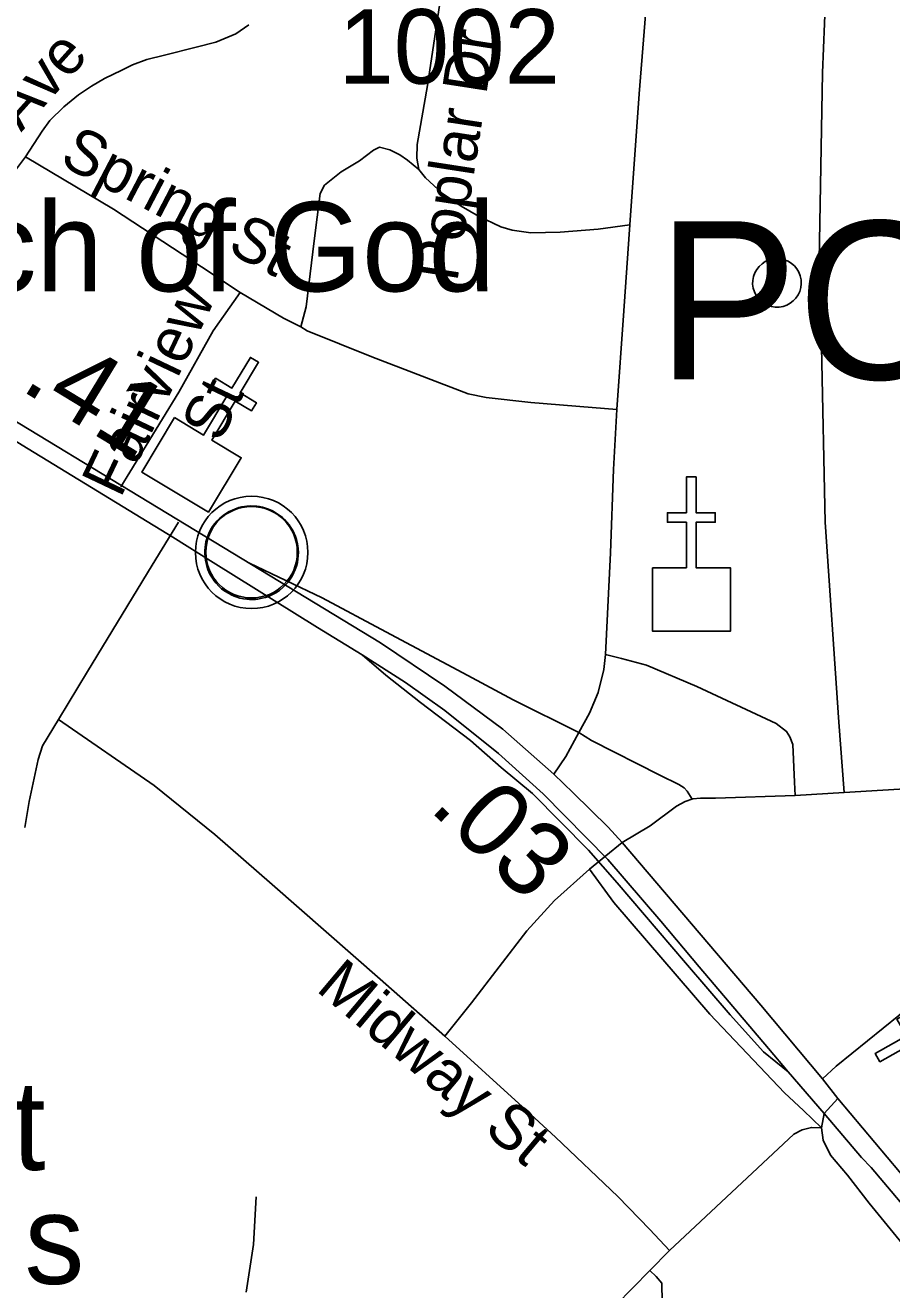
# Model space of a CAD drawing. Extents: x 1159738 to 1321356, y 736314 to 882035.
# Drawn here: x 1277963 to 1279416, y 753348 to 755470 of the extents above; entities that cross this region are included whole.
import ezdxf

# ---------------------------------------------------------------- set-up
doc = ezdxf.new("R2010")
doc.units = 0
for name, color, linetype in [('Exist Civil Demographics City Label', 7, 'Continuous'), ('Exist Civil Demographics Community CELL', 7, 'Continuous'), ('Exist Cultural Church CELL', 7, 'Continuous'), ('Exist Cultural Church Label', 7, 'Continuous'), ('Exist Hydrographic Misc Water Feature', 7, 'Continuous'), ('Exist Railroad Mainline', 7, 'Continuous'), ('Exist Railroad Siding', 7, 'Continuous'), ('Exist Road Non-System Type 51', 7, 'Continuous'), ('Exist Road Non-System Type 51 Label', 7, 'Continuous'), ('Exist Road Primary US Attributed', 7, 'Continuous'), ('Exist Road Primary US Mileage Hundredths English Label', 7, 'Continuous'), ('Exist Road Secondary Type 51 Attributed', 7, 'Continuous'), ('Exist Road Secondary Type 51 Number Label', 7, 'Continuous')]:
    doc.layers.add(name, color=color, linetype=linetype)

msp = doc.modelspace()

# ---------------------------------------------------------------- linework, layer by layer
at = {"layer": 'Exist Civil Demographics Community CELL'}
msp.add_lwpolyline([(1278265, 754597.7), (1278266, 754603.2), (1278267.8, 754609.8), (1278270.7, 754617), (1278273.6, 754622.8), (1278277, 754628.5), (1278280.7, 754633.6), (1278284.7, 754638), (1278289.3, 754642.6), (1278294.8, 754647.2), (1278300.3, 754650.8), (1278305.1, 754653.7), (1278310.2, 754656.1), (1278315.6, 754658.4), (1278321.3, 754660.3), (1278325.6, 754661.4), (1278330.5, 754662.1), (1278334.6, 754662.9), (1278341, 754663.1), (1278345.4, 754663), (1278351, 754662.8), (1278356, 754662), (1278360.9, 754661.1), (1278365.9, 754659.6), (1278371, 754657.7), (1278377.7, 754654.8), (1278383.9, 754651.3), (1278389, 754647.7), (1278394.2, 754643.7), (1278397.5, 754640.6), (1278401.6, 754636.2), (1278405.5, 754631.5), (1278408.5, 754626.9), (1278411.7, 754621.9), (1278414.1, 754616.8), (1278416.2, 754611.7), (1278417.7, 754606.7), (1278419, 754602.1), (1278420.1, 754596.1), (1278420.7, 754591.4), (1278421, 754585.4), (1278420.8, 754579.6), (1278420.2, 754573.9), (1278419.3, 754568.4), (1278417.7, 754562.3), (1278415.8, 754556.4), (1278413.5, 754551.4), (1278410.3, 754545.4), (1278407, 754540.1), (1278403.6, 754535.4), (1278399.4, 754530.6), (1278394.1, 754525.7), (1278389.1, 754521.5), (1278384.1, 754518.1), (1278379.7, 754515.6), (1278372.9, 754512.3), (1278365.8, 754509.6), (1278359.8, 754508.2), (1278353.2, 754506.9), (1278348.8, 754506.4), (1278344.3, 754506.1), (1278338.7, 754506.1), (1278334.4, 754506.6), (1278328.8, 754507.3), (1278322.9, 754508.6), (1278318.3, 754509.9), (1278313.1, 754511.8), (1278308.5, 754513.8), (1278304.6, 754516), (1278297.8, 754520.1), (1278292.2, 754524.3), (1278287.3, 754528.8), (1278282.9, 754533.7), (1278279.7, 754537.7), (1278276.7, 754541.8), (1278272.6, 754548.9), (1278270.9, 754552.5), (1278269.2, 754556.5), (1278266.6, 754564.7), (1278265, 754571.7), (1278264.4, 754576.9), (1278264, 754583.2), (1278264, 754587.9), (1278264.5, 754594.4)], close=True, dxfattribs=at)
for centre, radius in [((1278342.6, 754585.2), 94.3), ((1278342.4, 754585.5), 76.7)]:
    msp.add_circle(centre, radius, dxfattribs=at)
at = {"layer": 'Exist Cultural Church CELL'}
for points in [[(1278213.1, 754811.3), (1278261.9, 754782.1), (1278301.2, 754847.3), (1278273.7, 754863.8), (1278282, 754877.5), (1278309.4, 754861), (1278340.4, 754912.5), (1278354.1, 754904.3), (1278323.1, 754852.7), (1278350.5, 754836.3), (1278342.3, 754822.6), (1278314.9, 754839.1), (1278275.6, 754773.8), (1278325, 754744), (1278270.1, 754652.8), (1278158.2, 754720.1)], [(1279015.1, 754559.4), (1279072, 754559.5), (1279072, 754635.7), (1279040, 754635.7), (1279040, 754651.6), (1279072, 754651.6), (1279072, 754711.8), (1279088.1, 754711.8), (1279088.1, 754651.6), (1279120.1, 754651.6), (1279120.1, 754635.7), (1279088.1, 754635.7), (1279088.1, 754559.5), (1279145.7, 754559.4), (1279145.7, 754452.9), (1279015.1, 754452.9)], [(1279557.1, 753756.4), (1279528.8, 753805.8), (1279462.6, 753768.1), (1279478.5, 753740.3), (1279464.6, 753732.4), (1279448.7, 753760.2), (1279396.5, 753730.4), (1279388.6, 753744.4), (1279440.8, 753774.1), (1279425, 753801.9), (1279438.8, 753809.9), (1279454.7, 753782.1), (1279520.8, 753819.8), (1279492.4, 753869.9), (1279584.9, 753922.6), (1279649.5, 753809.1)]]:
    msp.add_lwpolyline(points, close=True, dxfattribs=at)
at = {"layer": 'Exist Hydrographic Misc Water Feature'}
for points in [[(1279216.6, 755077.6), (1279210.2, 755075.9), (1279204.1, 755073.2), (1279198.7, 755069.6), (1279193.9, 755065.2), (1279189.8, 755060), (1279186.6, 755054.3), (1279184.4, 755048.1), (1279183.1, 755041.7), (1279183, 755035.2), (1279183.8, 755028.7), (1279185.8, 755022.4), (1279188.7, 755016.5), (1279192.5, 755011.2), (1279197.1, 755006.5), (1279202.4, 755002.7), (1279208.2, 754999.7), (1279214.5, 754997.7), (1279221, 754996.7), (1279227.5, 754996.8), (1279234, 754997.9), (1279240.1, 755000.1), (1279245.9, 755003.2), (1279251.1, 755007.2), (1279255.6, 755012), (1279259.3, 755017.4), (1279262, 755023.3), (1279263.8, 755029.6), (1279264.5, 755036.1), (1279264.1, 755042.7), (1279262.8, 755049.1), (1279260.4, 755055.2), (1279257, 755060.9), (1279252.9, 755065.9), (1279247.9, 755070.2), (1279242.4, 755073.7), (1279236.3, 755076.2), (1279230, 755077.7), (1279223.4, 755078.2), (1279216.6, 755077.6)], [(1278333.5, 753344), (1278345.7, 753423.6), (1278349.9, 753503.5)]]:
    msp.add_lwpolyline(points, dxfattribs=at)
at = {"layer": 'Exist Railroad Mainline'}
for points in [[(1277036.9, 755353.2), (1277132.7, 755280.7), (1277254.8, 755196.7), (1277453.3, 755072.8), (1277654.7, 754952.4), (1277957.4, 754765.2), (1278210.6, 754610.9), (1278277.8, 754568)], [(1278277.8, 754568), (1278453.3, 754459.2), (1278527.8, 754413.1)], [(1278527.8, 754413.1), (1278600.9, 754367.1), (1278666.5, 754319.8), (1278756.7, 754247.8), (1278831.5, 754179.9), (1278939.8, 754069.8), (1279028.7, 753966.6), (1279093.4, 753889.5), (1279209.7, 753752.7), (1279242.5, 753713.5)], [(1279242.5, 753713.5), (1279302.9, 753643.7)], [(1279302.9, 753643.7), (1279365.8, 753569.5), (1279381.8, 753553.2)], [(1279381.8, 753553.2), (1279457.9, 753462.8)]]:
    msp.add_lwpolyline(points, dxfattribs=at)
at = {"layer": 'Exist Railroad Siding'}
msp.add_lwpolyline([(1279242.5, 753713.5), (1279201.3, 753746.9), (1279145, 753809.3), (1279070.2, 753896.4), (1278955.8, 754030.5), (1278907.7, 754085.5), (1278813.5, 754180.6), (1278761.2, 754224.1), (1278709.9, 754269.6), (1278625.7, 754333.5), (1278567.5, 754379.4), (1278527.8, 754413.1)], dxfattribs=at)
at = {"layer": 'Exist Road Non-System Type 51'}
for points in [[(1278976.8, 755135), (1278923.6, 755127.9), (1278860, 755122.7), (1278810.7, 755121.4), (1278779.5, 755126), (1278760.7, 755131.8), (1278723, 755149.3), (1278693.8, 755166.2), (1278662.7, 755187.6), (1278634.1, 755213.6), (1278623.1, 755227.9), (1278619.9, 755246.7), (1278620.5, 755269.5), (1278637.4, 755368.8), (1278666.6, 755563.2), (1278691.9, 755757.1), (1278720.4, 755969), (1278731.4, 756063.2), (1278736.6, 756089.5), (1278739.8, 756101.2), (1278741.8, 756106.4), (1278755.4, 756119.2)], [(1279313.4, 755721.6), (1279300.1, 755390), (1279294.8, 755075.4), (1279298.4, 754930.2), (1279304.6, 754635.9), (1279327.6, 754300.2), (1279336.4, 754182.5)], [(1278337.8, 755470.8), (1278315.8, 755455.2), (1278282.7, 755441.5), (1278249.6, 755433.1), (1278196.6, 755419.7), (1278166.7, 755412.5), (1278142.7, 755403.4), (1278124.6, 755394.3), (1278096, 755380.7), (1278073.9, 755367.7), (1278051.9, 755352.8), (1278027.4, 755332.8), (1278004, 755310.1), (1277991, 755291.9), (1277963.1, 755249.1)], [(1278424.9, 754963.9), (1278434.1, 754997.4), (1278447.5, 755107.9), (1278457.5, 755187.5), (1278465, 755201.3), (1278492.6, 755223.9), (1278523.6, 755242.4), (1278547, 755260), (1278557, 755265), (1278574.6, 755260.8), (1278591.3, 755252.4), (1278603.9, 755243.2), (1278623.1, 755227.9)], [(1277963.1, 755249.1), (1277877.3, 755134.7), (1277780.2, 755001.6), (1277740.4, 754951.4), (1277731.9, 754937.9)], [(1277963.1, 755249.1), (1278110.7, 755161), (1278258.7, 755064.6), (1278323.2, 755021.6)], [(1278323.2, 755021.6), (1278277.8, 754957), (1278220.5, 754854.2), (1278138.4, 754719.7), (1278123.4, 754695.3)], [(1278323.2, 755021.6), (1278396.1, 754978), (1278424.9, 754963.9), (1278435.9, 754957.2), (1278544.2, 754913.4), (1278705.9, 754851.2), (1278736.1, 754844.9), (1278811, 754836.9), (1278913.7, 754828.1), (1278954.9, 754824.8)], [(1278018.7, 754304.9), (1278067.1, 754385.6), (1278175.9, 754563.8), (1278219.7, 754635.7)], [(1278891.4, 754282.8), (1278781.1, 754337.7), (1278705.4, 754378.4), (1278567.9, 754452), (1278460.6, 754508.7), (1278338.9, 754567.1)], [(1278936.3, 754414), (1278962.7, 754407.4), (1279004.9, 754396.2), (1279089.3, 754360.4), (1279222.3, 754298.2), (1279239.9, 754284.7), (1279245.4, 754275.9), (1279250.2, 754263.1), (1279253.4, 754199.4), (1279254.4, 754177.5)], [(1278018.7, 754304.9), (1277991.6, 754260.7), (1277984.6, 754237.5), (1277969.5, 754167.4), (1277961.9, 754123.6)], [(1278666.7, 753773.2), (1278557.9, 753869), (1278377.2, 754027.8), (1278280.6, 754111.6), (1278178.8, 754193.8), (1278018.7, 754304.9)], [(1279081.3, 754171.2), (1279073.1, 754184.6), (1279068.1, 754189.9), (1279059, 754195.5), (1279027.1, 754211.6), (1278912.5, 754269.6), (1278891.4, 754282.8)], [(1278963.9, 754098.6), (1278909.1, 754053.5), (1278850.5, 754001.2), (1278804.2, 753950.3), (1278711.1, 753829.5), (1278666.7, 753773.2)], [(1278909.1, 754053.5), (1278950.1, 753997.5), (1279111.3, 753810.2), (1279236.6, 753678.1), (1279268.1, 753648.4), (1279298.6, 753619.7)], [(1279598.7, 753947.7), (1279569.5, 753930.3), (1279428.1, 753808.3), (1279323, 753722.9), (1279300, 753702)], [(1279043.5, 753413.7), (1279010.7, 753449), (1278956.8, 753504.5), (1278852, 753603.9), (1278796.7, 753654.9), (1278666.7, 753773.2)], [(1279043.5, 753413.7), (1279252, 753608.8), (1279266, 753616.1), (1279281.6, 753620.3), (1279298.6, 753619.7)], [(1279010.7, 753380.4), (1279043.5, 753413.7)], [(1278419.1, 753257.3), (1278466.5, 753254.8), (1278622.6, 753261.1), (1278731, 753264.7), (1278811.5, 753272.4), (1278858.6, 753278.1), (1278904.7, 753291.4), (1278926.6, 753302.9), (1278953.3, 753322), (1279010.7, 753380.4)], [(1279042.8, 752941.4), (1279038.6, 753069.3), (1279032.8, 753232.5), (1279030.5, 753358.7), (1279021.1, 753370), (1279010.7, 753380.4)]]:
    msp.add_lwpolyline(points, dxfattribs=at)
at = {"layer": 'Exist Road Primary US Attributed'}
for points in [[(1278849.3, 754212.8), (1278763.9, 754288.8), (1278666.9, 754360.6), (1278558.8, 754433.4), (1277517.6, 755065.7), (1277281.3, 755216), (1277049.6, 755389.5)], [(1278963.9, 754098.6), (1278940.8, 754124.1), (1278882.1, 754181.9), (1278849.3, 754212.8)], [(1279325.9, 753668.7), (1279300, 753702), (1279196.7, 753825.6), (1278963.9, 754098.6)], [(1280840.3, 751633.9), (1280840.1, 751634.1), (1280789.1, 751708.6), (1280649.2, 751910.5), (1280537, 752076.4), (1280423, 752243.3), (1280346.4, 752355.6), (1280265.4, 752475.8), (1280221.3, 752540.3), (1280140.7, 752660.7), (1280063.1, 752771), (1279997.1, 752866.3), (1279911.9, 752975.4), (1279769.1, 753145.1), (1279590.1, 753355.2), (1279449.8, 753521.2), (1279325.9, 753668.7)]]:
    msp.add_lwpolyline(points, dxfattribs=at)
at = {"layer": 'Exist Road Secondary Type 51 Attributed'}
for points in [[(1279009.6, 755564.6), (1278992.5, 755355), (1278976.8, 755135), (1278966.8, 754990.8), (1278954.9, 754824.8), (1278949.8, 754724.5), (1278944.3, 754584.7), (1278936.3, 754414), (1278933.3, 754388.9), (1278923.8, 754350.3), (1278909.2, 754315.6), (1278891.4, 754282.8), (1278869.6, 754242.7), (1278849.3, 754212.8)], [(1278963.9, 754098.6), (1279011, 754126.3), (1279055.3, 754159.3), (1279070, 754167), (1279082.8, 754171.4), (1279095.3, 754172.5), (1279120.9, 754172.5), (1279254.4, 754177.5), (1279336.4, 754182.5), (1279512.5, 754193.1)], [(1279325.9, 753668.7), (1279302.9, 753643.7)], [(1279302.9, 753643.7), (1279298.6, 753619.7), (1279301.1, 753598.8), (1279313.4, 753573.8), (1279341.8, 753540.1), (1279378.7, 753493.3), (1279433.9, 753425.3)]]:
    msp.add_lwpolyline(points, dxfattribs=at)

# ---------------------------------------------------------------- texts
at = {"layer": 'Exist Civil Demographics City Label'}
msp.add_text('POP. 4,703', height=265, dxfattribs=at).set_placement((1279022.3, 754875.9))
at = {"layer": 'Exist Cultural Church Label'}
for s, p in [('Church of God', (1277446.5, 755023.3)), ('First Baptist', (1276938.1, 753548.8)), ('of Granite Falls', (1276701.8, 753357.7))]:
    msp.add_text(s, height=150, dxfattribs=at).set_placement(p)
at = {"layer": 'Exist Road Non-System Type 51 Label'}
for s, rotation, p in [('Hillside Ave', 48.1798, (1277721.8, 755028)), ('Poplar Dr', 81.1978, (1278687.4, 755037.9)), ('Spring St', 332.4071, (1278017.8, 755237.6)), ('Fairview', 64.6105, (1278122.6, 754674.7)), ('St', 64.6105, (1278289.8, 754767.4)), ('Midway St', 319.9223, (1278448.6, 753850.8))]:
    msp.add_text(s, height=75, rotation=rotation, dxfattribs=at).set_placement(p)
at = {"layer": 'Exist Road Primary US Mileage Hundredths English Label'}
for s, rotation, p in [('.41', 328.7288, (1277952.2, 754859.3)), ('.03', 316.7281, (1278637.9, 754154.3))]:
    msp.add_text(s, height=125, rotation=rotation, dxfattribs=at).set_placement(p)
at = {"layer": 'Exist Road Secondary Type 51 Number Label'}
msp.add_text('1002', height=125, dxfattribs=at).set_placement((1278487.9, 755371.8))

doc.saveas('drawing.dxf')
